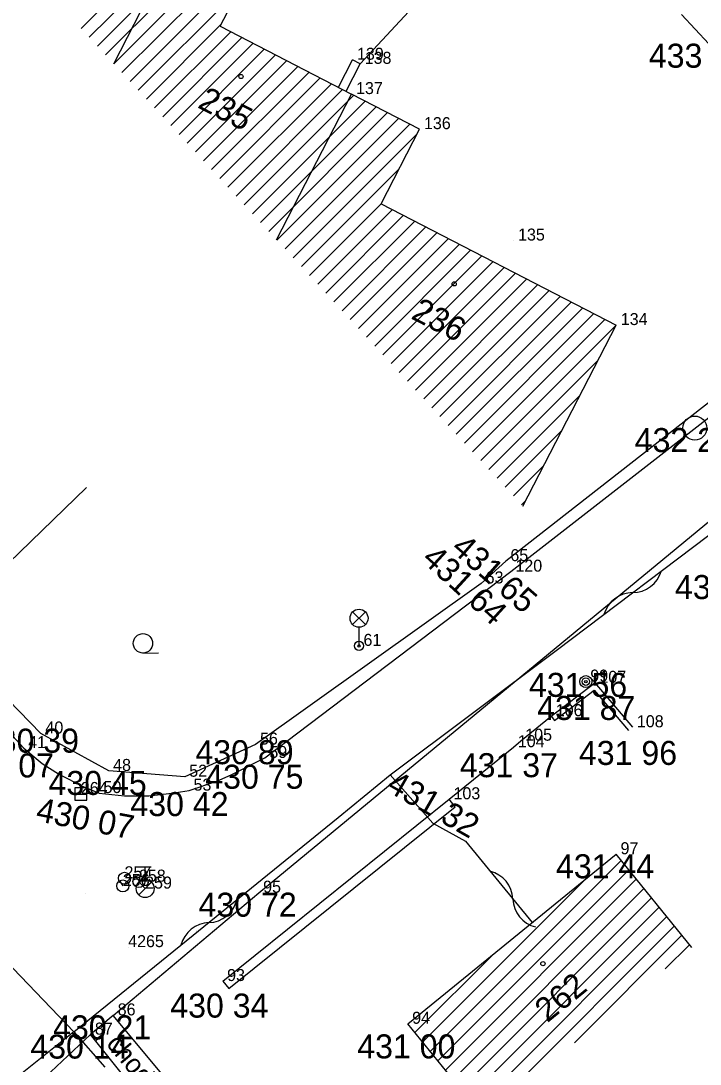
# Model space of a CAD drawing. Extents: x -559180 to -551373, y -1076947 to -1072071.
# Drawn here: x -554140.16 to -554111.86, y -1073715.23 to -1073671.78 of the extents above; entities that cross this region are included whole.
import ezdxf

# ---------------------------------------------------------------- set-up
doc = ezdxf.new("R2010")
doc.units = 0
for name, color, linetype in [('12_PLOTY', 7, 'Continuous'), ('13_PLOTY', 7, 'Continuous'), ('14_BUDOVY', 7, 'Continuous'), ('17_KOMUNIKACE', 7, 'Continuous'), ('18_POLOHOPIS', 7, 'Continuous'), ('1_VODA_ZN', 7, 'Continuous'), ('20_EL_ZN', 7, 'Continuous'), ('28_VODA', 7, 'Continuous'), ('2_VODOVOD', 7, 'Continuous'), ('30_SDEL_ZN', 7, 'Continuous'), ('32', 7, 'Continuous'), ('3_BODY', 7, 'Continuous'), ('40_KANAL_ZN', 7, 'Continuous'), ('45_ZN_KULTURY', 7, 'Continuous'), ('47_ZN_STAV_OBJ$', 7, 'Continuous'), ('52_POPIS_UCELOVY', 7, 'Continuous'), ('54_C_POPISNA', 7, 'Continuous'), ('6_VYSKY', 7, 'Continuous')]:
    doc.layers.add(name, color=color, linetype=linetype)

# ---------------------------------------------------------------- blocks, each defined once
blk = doc.blocks.new('POINT_DISPLAY')
blk.add_line((0, 0), (0, 0))
blk = doc.blocks.new('LA')
at = {"layer": '20_EL_ZN'}
for p, q in [((-0.265, 1.415), (0.265, 0.885)), ((-0.265, 0.885), (0.265, 1.415)), ((0, 0), (0, 0.775))]:
    blk.add_line(p, q, dxfattribs=at)
for centre, radius in [((0, 1.15), 0.375), ((0, 0), 0.19), ((0, 0), 0.05)]:
    blk.add_circle(centre, radius, dxfattribs=at)
blk = doc.blocks.new('SLB')
at = {"layer": '20_EL_ZN'}
for radius in [0.25, 0.158, 0.05]:
    blk.add_circle((0, 0), radius, dxfattribs=at)
blk = doc.blocks.new('SAK')
at = {"layer": '40_KANAL_ZN'}
blk.add_circle((0, 0), 0.5, dxfattribs=at)
blk = doc.blocks.new('ZAHRAD')
at = {"layer": '45_ZN_KULTURY'}
blk.add_line((0, 0), (0.65, 0.003), dxfattribs=at)
blk.add_circle((0, 0.403), 0.403, dxfattribs=at)
blk = doc.blocks.new('BZ')
at = {"layer": '47_ZN_STAV_OBJ$'}
blk.add_circle((0, 0), 0.0875, dxfattribs=at)
blk = doc.blocks.new('VP')
at = {"layer": '40_KANAL_ZN'}
blk.add_line((-0.25, 0), (0.25, 0), dxfattribs=at)
blk.add_lwpolyline([(-0.25, -0.25), (0.25, -0.25), (0.25, 0.25), (-0.25, 0.25)], close=True, dxfattribs=at)
blk = doc.blocks.new('SV')
at = {"layer": '1_VODA_ZN'}
blk.add_circle((0, 0), 0.25, dxfattribs=at)
blk = doc.blocks.new('HYP')
at = {"layer": '1_VODA_ZN'}
for p, q in [((-0.25, 0.9), (0.25, 0.9)), ((0, 0.375), (0, 0.9)), ((-0.265, -0.265), (0.265, 0.265))]:
    blk.add_line(p, q, dxfattribs=at)
blk.add_circle((0, 0), 0.375, dxfattribs=at)
blk = doc.blocks.new('SDEP')
at = {"layer": '30_SDEL_ZN'}
for centre, radius, start, end in [((0.75, -1.001), 1.251, 53.1529, 126.8469), ((2.25, 1), 1.25, 233.13, 306.8698)]:
    blk.add_arc(centre, radius, start, end, dxfattribs=at)

msp = doc.modelspace()

# ---------------------------------------------------------------- linework, layer by layer
at = {"layer": '12_PLOTY'}
for p, q in [((-554118.32, -1073665.28), (-554126.02, -1073673.57)), ((-554112.63, -1073671.51), (-554111.49, -1073672.73)), ((-554108.07, -1073685), (-554119.95, -1073694.28)), ((-554143.54, -1073697.14), (-554137.429, -1073691.214)), ((-554120.98, -1073695.21), (-554119.95, -1073694.28)), ((-554120.98, -1073695.21), (-554130.38, -1073701.92)), ((-554139.32, -1073701.46), (-554143.54, -1073697.14)), ((-554118.06, -1073700.74), (-554116.24, -1073699.35)), ((-554117.926, -1073700.914), (-554116.273, -1073699.651)), ((-554116.273, -1073699.651), (-554114.848, -1073701.341)), ((-554116.24, -1073699.35), (-554114.68, -1073701.2)), ((-554119.33, -1073701.76), (-554118.06, -1073700.74)), ((-554118.06, -1073700.74), (-554117.926, -1073700.914)), ((-554136.5, -1073703.02), (-554139.32, -1073701.46)), ((-554130.38, -1073701.92), (-554133.33, -1073703.26)), ((-554122.32, -1073704.2), (-554119.64, -1073702.03)), ((-554133.33, -1073703.26), (-554136.5, -1073703.02)), ((-554131.75, -1073711.77), (-554122.32, -1073704.2)), ((-554131.499, -1073712.081), (-554122.069, -1073704.511)), ((-554122.069, -1073704.511), (-554122.32, -1073704.2)), ((-554131.75, -1073711.77), (-554131.499, -1073712.081))]:
    msp.add_line(p, q, dxfattribs=at)
at = {"layer": '13_PLOTY'}
for p, q in [((-554117.85, -1073698), (-554108.36, -1073690.82)), ((-554124.77, -1073703.18), (-554117.85, -1073698)), ((-554126.94, -1073704.96), (-554124.77, -1073703.18)), ((-554133.49, -1073710.28), (-554126.94, -1073704.96)), ((-554141.73, -1073709.97), (-554137.95, -1073713.89)), ((-554137.95, -1073713.89), (-554133.49, -1073710.28))]:
    msp.add_line(p, q, dxfattribs=at)
at = {"layer": '14_BUDOVY'}
for p, q in [((-554136.29, -1073673.564), (-554133.08, -1073667.34)), ((-554131.854, -1073672.007), (-554130.21, -1073668.82)), ((-554131.854, -1073672.007), (-554126.38, -1073674.83)), ((-554129.509, -1073680.895), (-554126.38, -1073674.83)), ((-554123.55, -1073676.29), (-554126.38, -1073674.83)), ((-554125.151, -1073679.394), (-554123.55, -1073676.29)), ((-554125.151, -1073679.394), (-554115.35, -1073684.45)), ((-554119.242, -1073691.994), (-554115.35, -1073684.45)), ((-554124.04, -1073713.55), (-554115.36, -1073706.49)), ((-554112.205, -1073710.369), (-554115.36, -1073706.49)), ((-554120.885, -1073717.429), (-554124.04, -1073713.55))]:
    msp.add_line(p, q, dxfattribs=at)
at = {"layer": '17_KOMUNIKACE'}
for p, q in [((-554119.74, -1073694.72), (-554107.66, -1073685.3)), ((-554130.25, -1073708.09), (-554108.4, -1073690.07)), ((-554149.11, -1073692.26), (-554140.04, -1073702.07)), ((-554129.99, -1073702.48), (-554119.74, -1073694.72)), ((-554136.31, -1073713.2), (-554130.25, -1073708.09)), ((-554136.31, -1073713.2), (-554137.26, -1073714)), ((-554141.19, -1073717.68), (-554137.26, -1073714))]:
    msp.add_line(p, q, dxfattribs=at)
for points in [[(-554140.04, -1073702.07), (-554139.276, -1073702.704), (-554138.552, -1073703.167), (-554137.566, -1073703.67), (-554136.9, -1073703.94)], [(-554133.15, -1073703.84), (-554131.996, -1073703.449), (-554131.393, -1073703.187), (-554129.99, -1073702.48)], [(-554136.9, -1073703.94), (-554135.837, -1073704.053), (-554134.832, -1073704.053), (-554133.866, -1073703.952), (-554133.15, -1073703.84)]]:
    msp.add_lwpolyline(points, dxfattribs=at)
at = {"layer": '18_POLOHOPIS'}
for p, q in [((-554126.931, -1073674.546), (-554126.34, -1073673.4)), ((-554126.609, -1073674.712), (-554126.02, -1073673.57)), ((-554126.02, -1073673.57), (-554126.34, -1073673.4)), ((-554119.64, -1073702.03), (-554119.33, -1073701.76)), ((-554124.77, -1073703.18), (-554123, -1073705.2)), ((-554123, -1073705.2), (-554121.63, -1073705.95)), ((-554121.63, -1073705.95), (-554118.861, -1073709.337)), ((-554132.72, -1073717.51), (-554136.31, -1073713.2)), ((-554137.95, -1073713.89), (-554149.83, -1073723.33)), ((-554137.95, -1073713.89), (-554136.66, -1073715.35)), ((-554133.749, -1073718.367), (-554137.26, -1073714))]:
    msp.add_line(p, q, dxfattribs=at)
at = {"layer": '2_VODOVOD'}
for p, q in [((-554135.17, -1073707.27), (-554135.24, -1073707.63)), ((-554136.05, -1073707.6), (-554135.91, -1073707.81)), ((-554135.24, -1073707.63), (-554134.98, -1073707.92))]:
    msp.add_line(p, q, dxfattribs=at)
at = {"layer": '32'}
for p, q in [((-554137.646, -1073672.098), (-554132.953, -1073667.405)), ((-554137.306, -1073672.465), (-554132.487, -1073667.646)), ((-554136.966, -1073672.832), (-554132.02, -1073667.886)), ((-554136.627, -1073673.2), (-554131.554, -1073668.127)), ((-554136.287, -1073673.567), (-554131.087, -1073668.368)), ((-554135.947, -1073673.934), (-554130.621, -1073668.608)), ((-554135.607, -1073674.302), (-554130.3, -1073668.994)), ((-554135.268, -1073674.669), (-554131.053, -1073670.455)), ((-554134.928, -1073675.036), (-554131.807, -1073671.915)), ((-554134.588, -1073675.404), (-554131.417, -1073672.232)), ((-554134.248, -1073675.771), (-554130.95, -1073672.473)), ((-554133.908, -1073676.138), (-554130.484, -1073672.714)), ((-554133.569, -1073676.506), (-554130.017, -1073672.954)), ((-554133.229, -1073676.873), (-554129.551, -1073673.195)), ((-554132.889, -1073677.24), (-554129.084, -1073673.435)), ((-554132.549, -1073677.608), (-554128.618, -1073673.676)), ((-554132.21, -1073677.975), (-554128.151, -1073673.917)), ((-554131.87, -1073678.342), (-554127.685, -1073674.157)), ((-554131.53, -1073678.71), (-554127.218, -1073674.398)), ((-554131.19, -1073679.077), (-554126.752, -1073674.638)), ((-554130.85, -1073679.444), (-554126.285, -1073674.879)), ((-554130.511, -1073679.812), (-554125.819, -1073675.12)), ((-554130.171, -1073680.179), (-554125.352, -1073675.36)), ((-554129.831, -1073680.546), (-554124.886, -1073675.601)), ((-554129.491, -1073680.914), (-554124.419, -1073675.842)), ((-554129.152, -1073681.281), (-554123.953, -1073676.082)), ((-554128.812, -1073681.648), (-554123.653, -1073676.489)), ((-554128.472, -1073682.016), (-554124.406, -1073677.95)), ((-554128.132, -1073682.383), (-554125.146, -1073679.397)), ((-554127.792, -1073682.75), (-554124.679, -1073679.637)), ((-554127.453, -1073683.118), (-554124.213, -1073679.878)), ((-554127.113, -1073683.485), (-554123.746, -1073680.119)), ((-554126.773, -1073683.852), (-554123.28, -1073680.359)), ((-554126.433, -1073684.22), (-554122.814, -1073680.6)), ((-554126.094, -1073684.587), (-554122.347, -1073680.84)), ((-554125.754, -1073684.954), (-554121.881, -1073681.081)), ((-554125.414, -1073685.322), (-554121.414, -1073681.322)), ((-554125.074, -1073685.689), (-554120.948, -1073681.562)), ((-554124.734, -1073686.056), (-554120.481, -1073681.803)), ((-554124.395, -1073686.424), (-554120.015, -1073682.044)), ((-554124.055, -1073686.791), (-554119.548, -1073682.284)), ((-554123.715, -1073687.158), (-554119.082, -1073682.525)), ((-554123.375, -1073687.526), (-554118.615, -1073682.766)), ((-554123.036, -1073687.893), (-554118.149, -1073683.006)), ((-554122.696, -1073688.26), (-554117.682, -1073683.247)), ((-554122.356, -1073688.628), (-554117.216, -1073683.487)), ((-554122.016, -1073688.995), (-554116.749, -1073683.728)), ((-554121.676, -1073689.362), (-554116.283, -1073683.969)), ((-554121.337, -1073689.73), (-554115.816, -1073684.209)), ((-554120.997, -1073690.097), (-554115.35, -1073684.45)), ((-554120.657, -1073690.464), (-554116.104, -1073685.911)), ((-554120.317, -1073690.832), (-554116.857, -1073687.371)), ((-554119.978, -1073691.199), (-554117.611, -1073688.832)), ((-554119.638, -1073691.566), (-554118.364, -1073690.293)), ((-554119.298, -1073691.933), (-554119.118, -1073691.753)), ((-554123.105, -1073714.699), (-554115.152, -1073706.746)), ((-554122.788, -1073715.089), (-554114.835, -1073707.136)), ((-554123.422, -1073714.309), (-554116.661, -1073707.548)), ((-554122.471, -1073715.479), (-554114.517, -1073707.526)), ((-554122.154, -1073715.869), (-554114.2, -1073707.916)), ((-554121.836, -1073716.259), (-554113.883, -1073708.306)), ((-554121.519, -1073716.649), (-554113.566, -1073708.696)), ((-554121.202, -1073717.039), (-554113.249, -1073709.086)), ((-554120.885, -1073717.429), (-554112.932, -1073709.476)), ((-554117.096, -1073714.347), (-554112.614, -1073709.866)), ((-554123.739, -1073713.92), (-554120.45, -1073710.63)), ((-554113.308, -1073711.266), (-554112.297, -1073710.256))]:
    msp.add_line(p, q, dxfattribs=at)

# ---------------------------------------------------------------- block references
at = {"layer": '1_VODA_ZN'}
for name, p in [('POINT_DISPLAY', (-554126.34, -1073673.4)), ('POINT_DISPLAY', (-554126.02, -1073673.57)), ('POINT_DISPLAY', (-554126.38, -1073674.83)), ('POINT_DISPLAY', (-554123.55, -1073676.29)), ('POINT_DISPLAY', (-554119.63, -1073680.93)), ('POINT_DISPLAY', (-554115.35, -1073684.45)), ('POINT_DISPLAY', (-554112.08, -1073688.74)), ('POINT_DISPLAY', (-554119.95, -1073694.28)), ('POINT_DISPLAY', (-554119.74, -1073694.72)), ('POINT_DISPLAY', (-554120.98, -1073695.21)), ('POINT_DISPLAY', (-554126.07, -1073697.81)), ('POINT_DISPLAY', (-554116.62, -1073699.3)), ('POINT_DISPLAY', (-554116.24, -1073699.35)), ('POINT_DISPLAY', (-554118.06, -1073700.74)), ('POINT_DISPLAY', (-554139.32, -1073701.46)), ('POINT_DISPLAY', (-554114.68, -1073701.2)), ('POINT_DISPLAY', (-554130.38, -1073701.92)), ('POINT_DISPLAY', (-554119.33, -1073701.76)), ('POINT_DISPLAY', (-554140.04, -1073702.07)), ('POINT_DISPLAY', (-554119.64, -1073702.03)), ('POINT_DISPLAY', (-554129.99, -1073702.48)), ('POINT_DISPLAY', (-554136.5, -1073703.02)), ('POINT_DISPLAY', (-554133.33, -1073703.26)), ('POINT_DISPLAY', (-554137.66, -1073703.98)), ('POINT_DISPLAY', (-554136.9, -1073703.94)), ('POINT_DISPLAY', (-554133.15, -1073703.84)), ('POINT_DISPLAY', (-554122.32, -1073704.2)), ('POINT_DISPLAY', (-554115.36, -1073706.49)), ('HYP', (-554134.98, -1073707.92)), ('SV', (-554135.91, -1073707.81)), ('SV', (-554135.84, -1073707.49)), ('POINT_DISPLAY', (-554135.84, -1073707.49)), ('SV', (-554135.24, -1073707.63)), ('POINT_DISPLAY', (-554135.91, -1073707.81)), ('POINT_DISPLAY', (-554135.24, -1073707.63)), ('POINT_DISPLAY', (-554134.98, -1073707.92)), ('POINT_DISPLAY', (-554137.472, -1073708.106)), ('POINT_DISPLAY', (-554130.25, -1073708.09)), ('POINT_DISPLAY', (-554132.847, -1073709.67)), ('POINT_DISPLAY', (-554132.841, -1073709.706)), ('POINT_DISPLAY', (-554135.688, -1073710.358)), ('POINT_DISPLAY', (-554135.688, -1073710.358)), ('POINT_DISPLAY', (-554131.75, -1073711.77)), ('POINT_DISPLAY', (-554136.31, -1073713.2)), ('POINT_DISPLAY', (-554124.04, -1073713.55)), ('POINT_DISPLAY', (-554137.26, -1073714))]:
    msp.add_blockref(name, p, dxfattribs=at)
at = {"layer": '20_EL_ZN'}
for name, p in [('LA', (-554126.07, -1073697.81)), ('SLB', (-554116.62, -1073699.3))]:
    msp.add_blockref(name, p, dxfattribs=at)
at = {"layer": '28_VODA'}
msp.add_blockref('POINT_DISPLAY', (-554135.688, -1073710.358), dxfattribs=at)
at = {"layer": '30_SDEL_ZN'}
for p, xscale, yscale, rotation in [((-554115.866, -1073696.499), 1.000000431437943, 1.0000004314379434, 37.110449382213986), ((-554120.613, -1073707.194), 0.9999979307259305, 0.9999979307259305, -50.73274451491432), ((-554133.49, -1073710.28), 0.9999973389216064, 0.9999973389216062, 38.987320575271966)]:
    msp.add_blockref('SDEP', p, dxfattribs=dict(at, xscale=xscale, yscale=yscale, rotation=rotation))
at = {"layer": '32'}
msp.add_blockref('POINT_DISPLAY', (-554115.35, -1073684.45), dxfattribs=at)
at = {"layer": '40_KANAL_ZN'}
for name, p in [('SAK', (-554112.08, -1073688.74)), ('VP', (-554137.66, -1073703.98))]:
    msp.add_blockref(name, p, dxfattribs=at)
at = {"layer": '45_ZN_KULTURY'}
msp.add_blockref('ZAHRAD', (-554135.071, -1073698.108), dxfattribs=at)
at = {"layer": '47_ZN_STAV_OBJ$'}
for p in [(-554130.987, -1073674.098), (-554122.104, -1073682.734), (-554118.408, -1073711.047)]:
    msp.add_blockref('BZ', p, dxfattribs=at)

# ---------------------------------------------------------------- texts
at = {"layer": '3_BODY'}
for s, p in [(' 139', (-554126.34, -1073673.4)), (' 138', (-554126.02, -1073673.57)), (' 137', (-554126.38, -1073674.83)), (' 136', (-554123.55, -1073676.29)), (' 135', (-554119.63, -1073680.93)), (' 134', (-554115.35, -1073684.45)), (' 65', (-554119.95, -1073694.28)), (' 120', (-554119.74, -1073694.72)), (' 63', (-554120.98, -1073695.21)), (' 61', (-554126.07, -1073697.81)), (' 99', (-554116.62, -1073699.3)), (' 107', (-554116.24, -1073699.35)), (' 106', (-554118.06, -1073700.74)), (' 40', (-554139.32, -1073701.46)), (' 108', (-554114.68, -1073701.2)), (' 56', (-554130.38, -1073701.92)), (' 105', (-554119.33, -1073701.76)), (' 41', (-554140.04, -1073702.07)), (' 104', (-554119.64, -1073702.03)), (' 59', (-554129.99, -1073702.48)), (' 48', (-554136.5, -1073703.02)), (' 52', (-554133.33, -1073703.26)), ('264', (-554137.66, -1073703.98)), (' 50', (-554136.9, -1073703.94)), (' 53', (-554133.15, -1073703.84)), (' 103', (-554122.32, -1073704.2)), (' 97', (-554115.36, -1073706.49)), ('257', (-554135.84, -1073707.49)), ('258', (-554135.24, -1073707.63)), ('256', (-554135.91, -1073707.81)), ('259', (-554134.98, -1073707.92)), (' 95', (-554130.25, -1073708.09)), ('4265', (-554135.688, -1073710.358)), (' 93', (-554131.75, -1073711.77)), (' 86', (-554136.31, -1073713.2)), (' 94', (-554124.04, -1073713.55)), (' 87', (-554137.26, -1073714))]:
    msp.add_text(s, height=0.5, dxfattribs=at).set_placement(p)
at = {"layer": '52_POPIS_UCELOVY'}
msp.add_text('chodnik', height=0.8, rotation=309.7925, dxfattribs=at).set_placement((-554136.634, -1073714.398))
at = {"layer": '54_C_POPISNA'}
for s, rotation, p in [('235', 332.7194, (-554132.839, -1073675.372)), ('236', 332.7123, (-554123.947, -1073684.157)), ('262', 39.1237, (-554118.226, -1073713.53))]:
    msp.add_text(s, height=1, rotation=rotation, dxfattribs=at).set_placement(p)
at = {"layer": '6_VYSKY'}
for s, p in [('433 66', (-554113.995, -1073673.73)), ('432 26', (-554114.585, -1073689.74)), ('432 30', (-554112.905, -1073695.86)), ('431 56', (-554118.988, -1073699.934)), ('431 87', (-554118.647, -1073700.896)), ('430 39', (-554141.825, -1073702.258)), ('430 89', (-554132.885, -1073702.739)), ('431 96', (-554116.909, -1073702.769)), ('430 07', (-554142.867, -1073703.291)), ('431 37', (-554121.871, -1073703.28)), ('430 75', (-554132.475, -1073703.761)), ('430 45', (-554139.005, -1073704.02)), ('430 42', (-554135.595, -1073704.9)), ('431 44', (-554117.865, -1073707.49)), ('430 72', (-554132.755, -1073709.09)), ('430 34', (-554133.933, -1073713.293)), ('430 21', (-554138.815, -1073714.2)), ('430 14', (-554139.765, -1073715)), ('431 00', (-554126.143, -1073714.992))]:
    msp.add_text(s, height=1, dxfattribs=at).set_placement(p)
for s, rotation, p in [('431 65', 318.7856, (-554122.283, -1073693.822)), ('431 64', 317.5405, (-554123.503, -1073694.257)), ('431 32', 330.0851, (-554124.99, -1073703.818)), ('430 07', 349.0776, (-554139.572, -1073705.099))]:
    msp.add_text(s, height=1, rotation=rotation, dxfattribs=at).set_placement(p)

doc.saveas('drawing.dxf')
